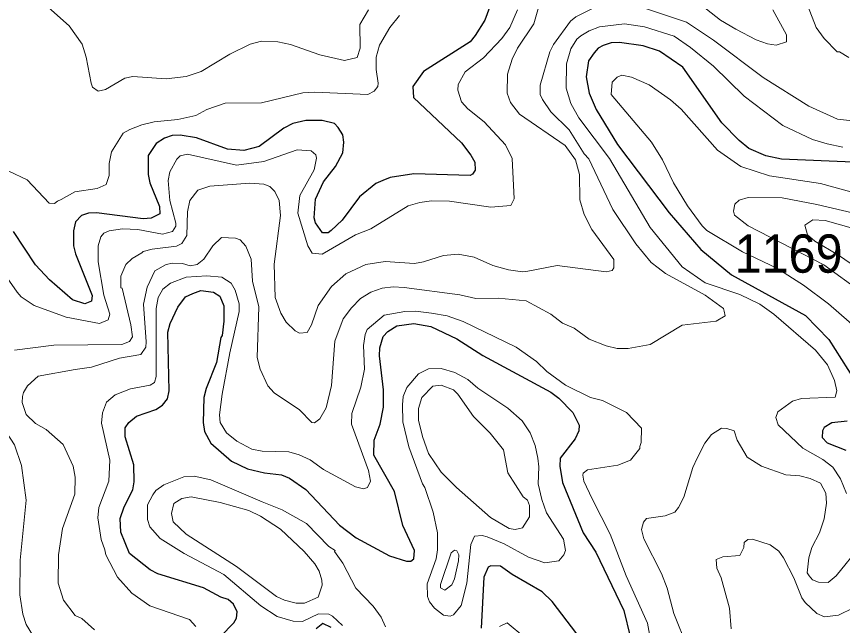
# Model space of a CAD drawing. Extents: x 423 to 448.8, y 7456.3 to 7484.
# Drawn here: x 426.16 to 427.888, y 7481.966 to 7483.239 of the extents above; entities that cross this region are included whole.
import ezdxf
from ezdxf.enums import TextEntityAlignment as Align

# ---------------------------------------------------------------- set-up
doc = ezdxf.new("R2010")
doc.units = 0
doc.header["$LTSCALE"] = 0.032
doc.layers.add('1', color=7, linetype='Continuous', lineweight=25)
doc.layers.add('2', color=7, linetype='Continuous', lineweight=13)
doc.layers.add('61', color=7, linetype='Continuous')

msp = doc.modelspace()

# ---------------------------------------------------------------- linework, layer by layer
at = {"layer": '1'}
for points in [[(427.152, 7483.2658), (427.1396, 7483.2318), (427.1195, 7483.1992), (427.1087, 7483.1861), (427.0112, 7483.1242), (426.9887, 7483.0925), (426.9903, 7483.0701), (427.0908, 7482.975), (427.1102, 7482.9494), (427.1187, 7482.9348), (427.1195, 7482.9177), (427.1141, 7482.9092), (427.1087, 7482.9069), (426.9911, 7482.91), (426.9416, 7482.9023), (426.9261, 7482.8961), (426.9114, 7482.8899), (426.8774, 7482.862), (426.841, 7482.8133), (426.8179, 7482.7917), (426.8116, 7482.787), (426.8, 7482.787), (426.7854, 7482.8079), (426.7823, 7482.8179), (426.7854, 7482.8574), (426.8024, 7482.8937), (426.8271, 7482.9255), (426.8426, 7482.9541), (426.8449, 7482.9765), (426.8426, 7482.992), (426.8325, 7483.0074), (426.8248, 7483.0152), (426.7993, 7483.0214), (426.7653, 7483.0214), (426.7382, 7483.0152), (426.7188, 7483.0059), (426.6678, 7482.9672), (426.6353, 7482.9587), (426.6013, 7482.9618), (426.5363, 7482.9858), (426.5023, 7482.9912), (426.4853, 7482.9904), (426.4698, 7482.985), (426.452, 7482.9734), (426.4357, 7482.9486), (426.4357, 7482.9085), (426.4388, 7482.8914), (426.459, 7482.8419), (426.4597, 7482.8265), (426.4419, 7482.8172), (426.4249, 7482.8164), (426.3275, 7482.8288), (426.3105, 7482.828)], [(427.91, 7482.9347), (427.7599, 7482.9409), (427.7274, 7482.9479), (427.6918, 7482.9633), (427.6717, 7482.9796), (427.6354, 7483.0167), (427.5534, 7483.1335), (427.5047, 7483.1668), (427.4707, 7483.1776), (427.4211, 7483.1845), (427.4041, 7483.1838), (427.3871, 7483.1784), (427.3763, 7483.1729), (427.3685, 7483.1629), (427.3562, 7483.1467), (427.3515, 7483.1127), (427.3577, 7483.0786), (427.3724, 7483.0446), (427.4172, 7482.9718), (427.5248, 7482.8288), (427.5913, 7482.7522), (427.6555, 7482.6988), (427.8102, 7482.6137), (427.8589, 7482.5635), (427.9123, 7482.48)], [(426.3105, 7482.828), (426.2957, 7482.8233), (426.2834, 7482.8102), (426.2795, 7482.7909), (426.2795, 7482.76), (426.2834, 7482.7429), (426.3182, 7482.6555), (426.3166, 7482.6439), (426.3027, 7482.6385), (426.2772, 7482.647), (426.2292, 7482.6888), (426.1998, 7482.7197), (426.1534, 7482.7893)], [(426.5865, 7481.9432), (426.6144, 7481.9718), (426.6198, 7481.9811), (426.6214, 7481.9942), (426.6136, 7482.0105), (426.6028, 7482.0205), (426.5874, 7482.0252), (426.551, 7482.0445), (426.4559, 7482.0739), (426.4396, 7482.0824), (426.3963, 7482.1164), (426.3785, 7482.1613), (426.377, 7482.1899), (426.3854, 7482.2139), (426.4033, 7482.2495), (426.4064, 7482.2665), (426.4056, 7482.3021), (426.387, 7482.3601), (426.387, 7482.3794), (426.3947, 7482.3902), (426.411, 7482.4034), (426.4512, 7482.4173), (426.4651, 7482.4266), (426.476, 7482.4397), (426.4791, 7482.4568), (426.4767, 7482.579), (426.4814, 7482.5975), (426.4976, 7482.6316), (426.5138, 7482.6532), (426.5286, 7482.6601), (426.5456, 7482.6663), (426.5718, 7482.6625), (426.5854, 7482.6541), (426.5935, 7482.6339), (426.5935, 7482.6022), (426.5904, 7482.572), (426.5873, 7482.5681), (426.5781, 7482.5155), (426.5564, 7482.4614), (426.5518, 7482.4428), (426.5502, 7482.3902), (426.5533, 7482.3717), (426.5664, 7482.3469), (426.6098, 7482.3098), (426.643, 7482.2935), (426.6786, 7482.285), (426.7142, 7482.2812), (426.7312, 7482.2742), (426.7652, 7482.2502), (426.8356, 7482.176), (426.8704, 7482.1489), (426.9401, 7482.1118)], [(426.9401, 7482.1118), (426.9756, 7482.1002), (426.9849, 7482.1002), (426.9911, 7482.1056), (426.9926, 7482.1226), (426.9679, 7482.1752), (426.9509, 7482.2464), (426.9076, 7482.3222), (426.9083, 7482.3531), (426.9207, 7482.3871), (426.9277, 7482.4227), (426.9277, 7482.4583), (426.9192, 7482.5295), (426.9199, 7482.5465), (426.9269, 7482.5704), (426.9369, 7482.5805), (426.9555, 7482.5921), (426.9911, 7482.5975), (427.0267, 7482.5913), (427.0808, 7482.565), (427.1357, 7482.5302), (427.2773, 7482.4536), (427.2943, 7482.4413), (427.3237, 7482.4111), (427.3368, 7482.3848), (427.3361, 7482.3732), (427.3283, 7482.3562), (427.2974, 7482.316), (427.2966, 7482.299), (427.302, 7482.2649), (427.3453, 7482.1598), (427.3716, 7482.1195), (427.4304, 7481.9973), (427.4436, 7481.9432)], [(427.8976, 7482.3933), (427.8651, 7482.3895), (427.8496, 7482.3802), (427.8458, 7482.3732), (427.845, 7482.3593), (427.8558, 7482.3477), (427.8945, 7482.3322)], [(427.3724, 7481.8952), (427.2804, 7482.0158), (427.2595, 7482.036), (427.1968, 7482.0723), (427.172, 7482.0901), (427.1519, 7482.0909), (427.1465, 7482.0878), (427.1373, 7482.0669), (427.1319, 7481.9602)], [(426.8178, 7481.9617), (426.8008, 7481.9702), (426.7869, 7481.9586)]]:
    msp.add_lwpolyline(points, dxfattribs=at)
at = {"layer": '2'}
for points in [[(426.1558, 7482.5418), (426.2378, 7482.5519), (426.3801, 7482.5534), (426.3963, 7482.5596), (426.4025, 7482.5697), (426.3994, 7482.5944), (426.3808, 7482.671), (426.3785, 7482.6717), (426.3785, 7482.6965), (426.3886, 7482.7205), (426.4017, 7482.7329), (426.4223, 7482.7451), (426.4249, 7482.7476), (426.4435, 7482.753), (426.4945, 7482.7591), (426.5061, 7482.7645), (426.5162, 7482.7816), (426.5177, 7482.8311), (426.5223, 7482.8543), (426.5394, 7482.876), (426.5642, 7482.8844), (426.6477, 7482.8907), (426.6771, 7482.8883), (426.6902, 7482.8837), (426.7002, 7482.8736), (426.7095, 7482.8543), (426.7119, 7482.8234), (426.6987, 7482.7213), (426.701, 7482.6517), (426.7126, 7482.6192), (426.7242, 7482.5998), (426.7428, 7482.582), (426.7521, 7482.5774), (426.7676, 7482.5782), (426.7768, 7482.5944), (426.7907, 7482.6347), (426.8186, 7482.6749), (426.8488, 7482.7011), (426.8906, 7482.7205), (426.9308, 7482.7267), (426.9927, 7482.7228), (427.0112, 7482.7259), (427.053, 7482.7398), (427.0839, 7482.7421), (427.1172, 7482.7359), (427.1566, 7482.7189), (427.1891, 7482.7096), (427.2185, 7482.705), (427.2293, 7482.7066), (427.2912, 7482.7189), (427.3933, 7482.705), (427.4056, 7482.7081), (427.4095, 7482.7135), (427.4095, 7482.7313), (427.3631, 7482.794), (427.3476, 7482.8249), (427.3384, 7482.8559), (427.3376, 7482.9085), (427.3291, 7482.9394), (427.3074, 7482.9695), (427.2123, 7483.0353), (427.193, 7483.0593), (427.186, 7483.0786), (427.1868, 7483.1188), (427.1968, 7483.1498), (427.2077, 7483.1729), (427.2424, 7483.224), (427.2657, 7483.3076)], [(427.5348, 7483.3091), (427.6323, 7483.2318), (427.6648, 7483.2124), (427.7073, 7483.1907), (427.7305, 7483.1823), (427.7491, 7483.1791), (427.7707, 7483.1861), (427.7707, 7483.2008), (427.7421, 7483.2534)], [(426.8959, 7483.2534), (426.8782, 7483.2225), (426.8789, 7483.173), (426.8727, 7483.1536), (426.8457, 7483.1474), (426.7946, 7483.159), (426.7328, 7483.1807), (426.7065, 7483.1861), (426.6724, 7483.1876), (426.6484, 7483.1815), (426.6059, 7483.1606), (426.5463, 7483.1242), (426.5147, 7483.1134), (426.4729, 7483.1088), (426.4033, 7483.1134), (426.3863, 7483.1103), (426.346, 7483.0863), (426.3306, 7483.0833), (426.3189, 7483.0917), (426.3158, 7483.0995), (426.3058, 7483.1544), (426.2973, 7483.1815), (426.2702, 7483.2194), (426.2146, 7483.2689)], [(427.6424, 7482.613), (427.64, 7482.623), (427.6385, 7482.6285), (427.6006, 7482.6563), (427.5178, 7482.7019), (427.5023, 7482.7135), (427.4877, 7482.7251), (427.4551, 7482.7638), (427.4072, 7482.8358), (427.3569, 7482.9417), (427.3476, 7482.9518), (427.316, 7483.002), (427.2773, 7483.0399), (427.2602, 7483.0654), (427.2556, 7483.0763), (427.2556, 7483.0956), (427.2757, 7483.1652), (427.2834, 7483.1807), (427.319, 7483.2294), (427.3299, 7483.2387), (427.3716, 7483.2596)], [(427.9007, 7483.1536), (427.8813, 7483.1652), (427.8767, 7483.1652), (427.8496, 7483.1931), (427.8326, 7483.2163), (427.8148, 7483.2627)], [(427.2077, 7483.2534), (427.1922, 7483.2163), (427.1752, 7483.193), (427.1365, 7483.1528), (427.0986, 7483.1235), (427.0839, 7483.0972), (427.0831, 7483.0848), (427.0909, 7483.0608), (427.104, 7483.0461), (427.138, 7483.019), (427.1829, 7482.9711), (427.1968, 7482.9425), (427.2007, 7482.8582), (427.1937, 7482.8442), (427.152, 7482.8404), (427.0654, 7482.8528), (427.0282, 7482.8535), (427.0035, 7482.8504), (426.9795, 7482.8435), (426.9014, 7482.7955), (426.8689, 7482.7824), (426.7992, 7482.7421), (426.7784, 7482.7445), (426.7691, 7482.76), (426.7482, 7482.828), (426.7529, 7482.8651), (426.7823, 7482.9185), (426.7877, 7482.9432), (426.7861, 7482.9502), (426.7761, 7482.958), (426.7467, 7482.9602), (426.6771, 7482.9363), (426.6198, 7482.9285), (426.5177, 7482.951), (426.5023, 7482.9479), (426.4953, 7482.9409), (426.4806, 7482.9146), (426.4775, 7482.8961), (426.4806, 7482.8543), (426.493, 7482.8071), (426.493, 7482.8009), (426.486, 7482.7893), (426.4652, 7482.7839), (426.4141, 7482.794), (426.3816, 7482.7955), (426.3538, 7482.7909), (426.3429, 7482.7862), (426.3367, 7482.7785), (426.3306, 7482.76), (426.3306, 7482.7259), (426.3429, 7482.6563), (426.3553, 7482.6168), (426.3514, 7482.6052), (426.3337, 7482.5975)], [(427.4676, 7483.2588), (427.5611, 7483.2271), (427.6176, 7483.19), (427.722, 7483.1119), (427.8172, 7483.0515), (427.8775, 7483.0245), (427.9347, 7483.0183)], [(426.1442, 7482.9161), (426.1821, 7482.8976), (426.2284, 7482.8489), (426.2393, 7482.8481), (426.2454, 7482.8528), (426.2532, 7482.8566), (426.2818, 7482.8729), (426.329, 7482.8798), (426.3476, 7482.8876), (426.3538, 7482.9069), (426.3538, 7482.9317), (426.3584, 7482.9564), (426.3831, 7482.9951), (426.3971, 7483.0028), (426.4218, 7483.0128), (426.4481, 7483.019), (426.4976, 7483.0237), (426.5348, 7483.0322), (426.558, 7483.0446), (426.5966, 7483.0577), (426.6724, 7483.0585), (426.7591, 7483.0794), (426.7838, 7483.0809), (426.8951, 7483.0763), (426.9083, 7483.0833), (426.9161, 7483.0925), (426.9168, 7483.0995), (426.9122, 7483.1281), (426.9122, 7483.1544), (426.9191, 7483.1792), (426.9408, 7483.2163), (426.9609, 7483.241)], [(427.8883, 7482.9657), (427.8558, 7482.9726), (427.8249, 7482.9819), (427.763, 7483.0113), (427.6818, 7483.0724), (427.6176, 7483.1351), (427.5696, 7483.1745), (427.5356, 7483.1977), (427.4737, 7483.2178), (427.432, 7483.224), (427.3794, 7483.2178), (427.3577, 7483.2093), (427.3407, 7483.1985), (427.3322, 7483.1915), (427.3198, 7483.1714), (427.3105, 7483.1405), (427.3098, 7483.0894), (427.3198, 7483.057), (427.336, 7483.0276), (427.4002, 7482.9424), (427.4853, 7482.7978), (427.5526, 7482.7159), (427.6006, 7482.6826), (427.6733, 7482.6578), (427.7151, 7482.6377), (427.7444, 7482.6168), (427.8311, 7482.5418), (427.8566, 7482.5109), (427.8713, 7482.4784), (427.8759, 7482.4568), (427.8721, 7482.4436), (427.8017, 7482.4405), (427.7831, 7482.4351), (427.7522, 7482.4126), (427.7483, 7482.4011), (427.7529, 7482.3856), (427.8048, 7482.3369), (427.8466, 7482.3129), (427.8674, 7482.2966), (427.8836, 7482.2727), (427.896, 7482.2417)], [(427.9231, 7482.582), (427.8581, 7482.6385), (427.8063, 7482.6772), (427.7502, 7482.7127), (427.6787, 7482.7468), (427.6036, 7482.7916), (427.5944, 7482.8017), (427.5634, 7482.8435), (427.534, 7482.8914), (427.5109, 7482.9394), (427.4884, 7482.9765), (427.4041, 7483.0763), (427.4056, 7483.1018), (427.4165, 7483.1126), (427.4258, 7483.1165), (427.4466, 7483.1126), (427.483, 7483.0964), (427.5278, 7483.0647), (427.5503, 7483.0453), (427.6261, 7482.9595), (427.6748, 7482.9254), (427.7352, 7482.9061), (427.8419, 7482.8899), (428.0059, 7482.845)], [(427.9277, 7482.6625), (427.8486, 7482.7203), (427.6902, 7482.8017), (427.6617, 7482.8241), (427.6594, 7482.8319), (427.6624, 7482.8466), (427.6717, 7482.8551), (427.6903, 7482.8605), (427.7615, 7482.8597), (427.8342, 7482.8458), (427.9626, 7482.8164)], [(426.3228, 7481.9571), (426.2965, 7481.9803), (426.2826, 7481.9865), (426.2586, 7482.019), (426.247, 7482.0546), (426.2478, 7482.1133), (426.2563, 7482.169), (426.2818, 7482.2402), (426.2826, 7482.2758), (426.2787, 7482.299), (426.2578, 7482.3446), (426.2223, 7482.3755), (426.1998, 7482.3879), (426.1805, 7482.4072), (426.172, 7482.432), (426.1728, 7482.4444), (426.1743, 7482.4529), (426.1828, 7482.4668), (426.2052, 7482.4869), (426.2826, 7482.5008), (426.3166, 7482.5063), (426.3754, 7482.5248), (426.4203, 7482.5325), (426.4303, 7482.548), (426.4311, 7482.5589), (426.4257, 7482.6377), (426.4334, 7482.6733), (426.4496, 7482.7074), (426.4729, 7482.7205), (426.486, 7482.7236), (426.5069, 7482.7228), (426.5231, 7482.7181), (426.5378, 7482.7205), (426.5517, 7482.7321), (426.5703, 7482.76), (426.5889, 7482.777), (426.6183, 7482.7754), (426.6275, 7482.7723), (426.6399, 7482.7592), (426.6508, 7482.7321), (426.6539, 7482.6857), (426.667, 7482.6323), (426.6632, 7482.5264), (426.6693, 7482.5016), (426.6856, 7482.4668), (426.6987, 7482.4521), (426.7521, 7482.4165), (426.7776, 7482.3902), (426.783, 7482.3894), (426.7946, 7482.398), (426.8078, 7482.4212), (426.8186, 7482.4676), (426.8256, 7482.5604), (426.8434, 7482.6068), (426.8604, 7482.63), (426.8797, 7482.6493), (426.9014, 7482.6625), (426.9246, 7482.671), (426.9478, 7482.6741), (426.971, 7482.6725), (427.087, 7482.6571), (427.121, 7482.6493), (427.1675, 7482.6501), (427.2262, 7482.6447), (427.2773, 7482.6168), (427.302, 7482.5983), (427.3267, 7482.5874), (427.3577, 7482.5642), (427.3933, 7482.5503), (427.4165, 7482.5449), (427.4397, 7482.5449), (427.4853, 7482.5534), (427.5526, 7482.5936), (427.6238, 7482.6022), (427.6424, 7482.613)], [(426.3337, 7482.5975), (426.2641, 7482.6106), (426.1967, 7482.6346), (426.1697, 7482.6532), (426.1612, 7482.6625), (426.1403, 7482.6926)], [(427.0943, 7482.6014), (427.0607, 7482.613), (427.0282, 7482.6191), (426.9942, 7482.623), (426.9725, 7482.6222), (426.9292, 7482.6145), (426.8936, 7482.5851), (426.889, 7482.5743), (426.8859, 7482.5511), (426.8882, 7482.5016), (426.8805, 7482.4645), (426.8611, 7482.4088), (426.8604, 7482.3871), (426.8959, 7482.2897), (426.9006, 7482.268), (426.8944, 7482.2541), (426.8859, 7482.2518), (426.8689, 7482.2557), (426.8024, 7482.292), (426.7745, 7482.3121), (426.7513, 7482.3229), (426.7297, 7482.3291), (426.674, 7482.3307), (426.6523, 7482.3345), (426.6206, 7482.3515), (426.5989, 7482.3686), (426.5858, 7482.3902), (426.5843, 7482.4065), (426.5904, 7482.4498), (426.6059, 7482.5357), (426.626, 7482.6223), (426.626, 7482.6385), (426.6175, 7482.6671), (426.609, 7482.6818), (426.5897, 7482.6942), (426.558, 7482.6973), (426.5147, 7482.6942), (426.4822, 7482.6818), (426.4659, 7482.6694), (426.4566, 7482.6517), (426.452, 7482.6285), (426.452, 7482.4862), (426.4489, 7482.4738), (426.4396, 7482.4683), (426.3986, 7482.4606), (426.3661, 7482.4482), (426.3483, 7482.4328), (426.3398, 7482.4104), (426.3375, 7482.3887), (426.3553, 7482.3113), (426.353, 7482.268), (426.3321, 7482.2123), (426.3298, 7482.1907), (426.3368, 7482.1458), (426.3445, 7482.1242), (426.3468, 7482.1133), (426.3715, 7482.0669), (426.4009, 7482.0337), (426.4389, 7482.0073), (426.5216, 7481.9787), (426.5348, 7481.964)], [(427.3453, 7482.2843), (427.3546, 7482.2912), (427.4181, 7482.3013), (427.4443, 7482.3113), (427.4637, 7482.3361), (427.4637, 7482.3399), (427.4668, 7482.3485), (427.4676, 7482.3786), (427.4358, 7482.4111), (427.3856, 7482.4366), (427.3608, 7482.4428), (427.3082, 7482.4683), (427.2696, 7482.4969), (427.2478, 7482.5178), (427.2053, 7482.548), (427.0943, 7482.6014)], [(426.2091, 7481.9215), (426.1805, 7481.9679), (426.1735, 7481.9896), (426.1666, 7482.0298), (426.1673, 7482.1025), (426.1805, 7482.2278), (426.1704, 7482.3005), (426.1558, 7482.3438), (426.1391, 7482.3692), (426.1372, 7482.3732), (426.1125, 7482.3879), (426.0916, 7482.384), (426.073, 7482.3732), (426.0204, 7482.3299), (426.0065, 7482.3098), (425.967, 7482.1644), (425.9291, 7482.0592), (425.9121, 7481.9664), (425.9005, 7481.9354)], [(427.6346, 7482.3786), (427.6137, 7482.3654), (427.5998, 7482.3469), (427.5835, 7482.316), (427.5743, 7482.2959), (427.5557, 7482.234), (427.5449, 7482.2123), (427.5372, 7482.203), (427.5171, 7482.1953), (427.4776, 7482.1899), (427.4714, 7482.1822), (427.4676, 7482.1667), (427.4722, 7482.1474), (427.5093, 7482.0747), (427.5209, 7482.0437), (427.5348, 7481.9911), (427.5635, 7481.92)], [(427.9254, 7482.1326), (427.8744, 7482.07), (427.8574, 7482.0561), (427.8373, 7482.0568), (427.8248, 7482.0615), (427.8179, 7482.07), (427.8141, 7482.0762), (427.8172, 7482.1072), (427.8233, 7482.1288), (427.8396, 7482.1598), (427.8496, 7482.1891), (427.8543, 7482.2216), (427.8527, 7482.2425), (427.8419, 7482.2634), (427.8203, 7482.2734), (427.7986, 7482.2789), (427.7692, 7482.2812), (427.7182, 7482.299), (427.688, 7482.3175), (427.6671, 7482.3531), (427.6609, 7482.3732), (427.6455, 7482.3779), (427.6346, 7482.3786)], [(426.9315, 7481.9633), (426.923, 7481.9834), (426.906, 7482.0066), (426.8696, 7482.0437), (426.8426, 7482.0963), (426.8248, 7482.1203), (426.8263, 7482.1226), (426.8132, 7482.1311), (426.7668, 7482.1791), (426.7157, 7482.2077), (426.674, 7482.2247), (426.5664, 7482.2703), (426.5317, 7482.2781), (426.51, 7482.2765), (426.4682, 7482.2603), (426.4512, 7482.2479), (426.445, 7482.2394), (426.4342, 7482.2185), (426.4342, 7482.1876), (426.4388, 7482.1721), (426.4605, 7482.1481), (426.5108, 7482.1164), (426.5935, 7482.0723), (426.6708, 7482.0073), (426.7049, 7481.9849), (426.739, 7481.9749), (426.7583, 7481.9741), (426.7916, 7481.9903), (426.8132, 7481.9896), (426.8209, 7481.9857), (426.8418, 7481.9656)], [(427.4869, 7481.9323), (427.4799, 7481.971), (427.4351, 7482.07), (427.4018, 7482.1567), (427.3639, 7482.2309), (427.3469, 7482.268), (427.3445, 7482.2804), (427.3453, 7482.2843)], [(427.9107, 7482.0027), (427.879, 7481.9872), (427.8504, 7481.9841), (427.8341, 7481.9911), (427.8094, 7482.0143), (427.8024, 7482.0236), (427.7862, 7482.0654), (427.7645, 7482.1072), (427.7545, 7482.121), (427.7367, 7482.1342), (427.6996, 7482.1466), (427.6895, 7482.1458), (427.6818, 7482.1396), (427.681, 7482.1288), (427.6733, 7482.1125), (427.6377, 7482.1094), (427.6238, 7482.1041), (427.6245, 7482.0855), (427.6338, 7482.0654)], [(427.6338, 7482.0654), (427.6516, 7482.002), (427.6547, 7481.9587)], [(427.1705, 7481.964), (427.186, 7481.9718), (427.2231, 7481.9408)]]:
    msp.add_lwpolyline(points, dxfattribs=at)
for points in [[(427.9966, 7482.6454), (427.9517, 7482.6865), (427.9061, 7482.722), (427.879, 7482.7399), (427.8298, 7482.7691), (427.8144, 7482.7826), (427.8091, 7482.8031), (427.8256, 7482.8141), (427.8512, 7482.8125), (428.0244, 7482.7638), (428.0538, 7482.7491), (428.0948, 7482.7043), (428.1087, 7482.6749), (428.1196, 7482.661), (428.1806, 7482.6099), (428.1838, 7482.5944), (428.1737, 7482.5789), (428.1575, 7482.5766), (428.0848, 7482.5975), (428.0469, 7482.5975), (428.0298, 7482.6091)], [(427.104, 7482.4799), (427.0769, 7482.4946), (427.0483, 7482.5032), (427.022, 7482.5024), (427.0011, 7482.4923), (426.9764, 7482.4637), (426.9686, 7482.4444), (426.9671, 7482.4274), (426.9679, 7482.3918), (426.9803, 7482.3392), (427.0089, 7482.2618), (427.0143, 7482.2541), (427.0313, 7482.2031), (427.0406, 7482.1598), (427.0406, 7482.1242), (427.0375, 7482.1056), (427.0189, 7482.053), (427.0197, 7482.0267), (427.0236, 7482.0151), (427.0344, 7482.0019), (427.053, 7481.9872), (427.0669, 7481.9857), (427.0738, 7481.988), (427.0901, 7482.0074), (427.1017, 7482.0546), (427.1102, 7482.135), (427.1179, 7482.1528), (427.1342, 7482.1543), (427.1443, 7482.1512), (427.1798, 7482.1365), (427.2309, 7482.1087), (427.2649, 7482.0971), (427.2943, 7482.101), (427.3051, 7482.1133), (427.3082, 7482.1226), (427.3043, 7482.1466), (427.2687, 7482.2015), (427.2587, 7482.2294), (427.251, 7482.2618), (427.2525, 7482.2974), (427.2502, 7482.316), (427.2448, 7482.3423), (427.2347, 7482.3686), (427.2177, 7482.3941), (427.1875, 7482.4204), (427.1249, 7482.4621)], [(427.0831, 7482.4498), (427.0738, 7482.4583), (427.0483, 7482.4683), (427.0305, 7482.466), (427.0081, 7482.4428), (427.0011, 7482.4196), (427.0011, 7482.3949), (427.0089, 7482.3609), (427.022, 7482.3253), (427.0483, 7482.2866), (427.08, 7482.2541), (427.1512, 7482.1914), (427.1907, 7482.169), (427.203, 7482.1667), (427.2185, 7482.1698), (427.2332, 7482.193), (427.2332, 7482.217), (427.2285, 7482.2278), (427.22, 7482.2348), (427.1876, 7482.285), (427.1783, 7482.333), (427.1504, 7482.3678), (427.1156, 7482.4026)], [(426.6701, 7482.1945), (426.6461, 7482.2062), (426.5858, 7482.2231), (426.5255, 7482.2347), (426.5061, 7482.2317), (426.4891, 7482.2208), (426.4845, 7482.2), (426.4876, 7482.1829), (426.5146, 7482.1567), (426.6198, 7482.0893), (426.7041, 7482.0267), (426.7204, 7482.019), (426.7451, 7482.0128), (426.7622, 7482.0128), (426.7908, 7482.0251), (426.7993, 7482.0499), (426.7985, 7482.0607), (426.7931, 7482.0793), (426.7838, 7482.0948), (426.7614, 7482.1203), (426.7119, 7482.1675)], [(427.0703, 7482.0507), (427.0762, 7482.0638), (427.0847, 7482.101), (427.0855, 7482.1133), (427.0808, 7482.1218), (427.0761, 7482.1234), (427.0692, 7482.118), (427.0468, 7482.0515), (427.0468, 7482.0445), (427.0561, 7482.0398)]]:
    msp.add_lwpolyline(points, close=True, dxfattribs=at)

# ---------------------------------------------------------------- texts
at = {"layer": '61', "width": 0.95}
msp.add_text('1169', height=0.08, dxfattribs=at).set_placement((427.7749, 7482.7035), align=Align.CENTER)

doc.saveas('drawing.dxf')
